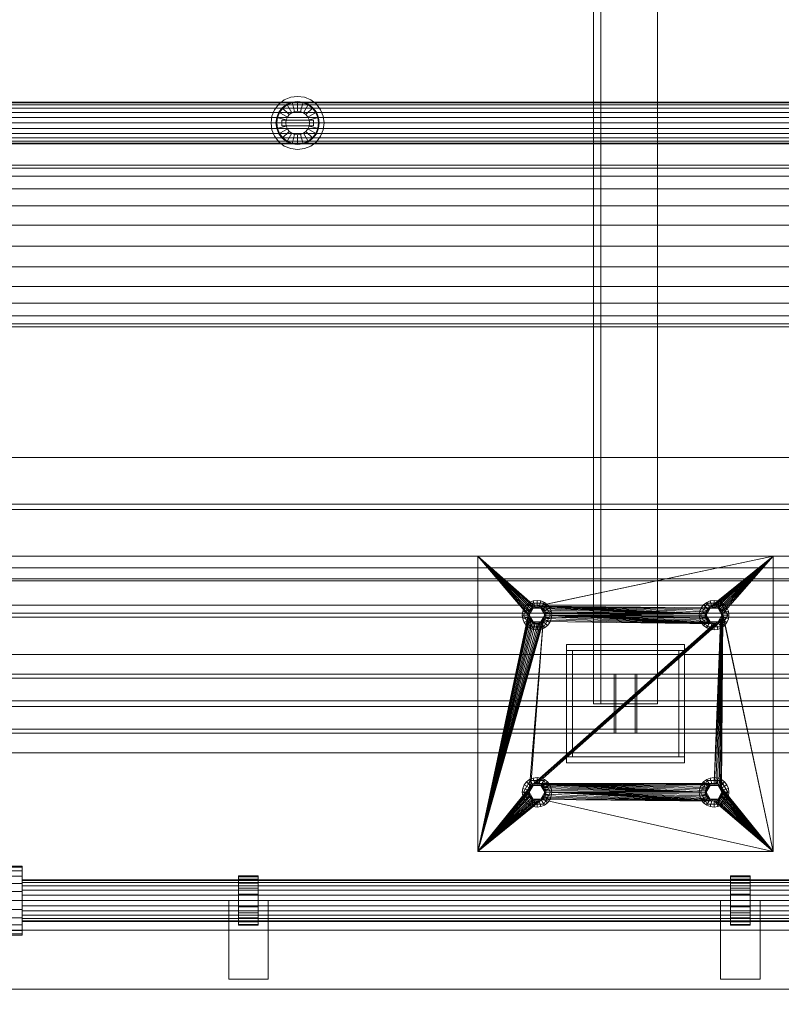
# Model space of a CAD drawing. Header units: millimetres. Extents: x -2233 to 61924, y -68080 to 6847.
# Tile 465 of 656: x 13326 to 14100, y -19055 to -18055. Entities that reach past the tile are written whole.
import ezdxf

# ---------------------------------------------------------------- set-up
doc = ezdxf.new("R2010")
doc.units = ezdxf.units.MM
doc.layers.add('COTAS_O', color=1, linetype='Continuous', lineweight=0)
doc.layers.add('superior_mezcladora', color=7, linetype='Continuous', lineweight=0)
doc.dimstyles.new('R19_100', dxfattribs={"dimtxt": 250, "dimasz": 150, "dimexe": 150, "dimexo": 80, "dimgap": 100, "dimtad": 1, "dimtih": 1, "dimtoh": 1, "dimdsep": 46, "dimcen": 0.09, "dimadec": 0, "dimazin": 0, "dimtfac": 1, "dimtdec": 4, "dimtofl": 0, "dimtmove": 0, "dimatfit": 3, "dimfxl": 1, "dimtolj": 1, "dimtzin": 0, "dimarcsym": 0})

# ---------------------------------------------------------------- blocks, each defined once
blk = doc.blocks.new('DIM_R27_40')
at = {"layer": 'COTAS_O'}
for p, q in [((9808.4, -18650), (9808.4, -19550)), ((16008.4, -18650), (16008.4, -19550)), ((9808.4, -19550), (9958.4, -19505)), ((16008.4, -19550), (15858.4, -19505)), ((9808.4, -19550), (16008.4, -19550)), ((9808.4, -19550), (9958.4, -19595)), ((16008.4, -19550), (15858.4, -19595))]:
    blk.add_line(p, q, dxfattribs=at)
blk.add_text('6200 O', height=250, dxfattribs=at).set_placement((12908.4, -19450))

msp = doc.modelspace()

# ---------------------------------------------------------------- linework, layer by layer
at = {"layer": 'superior_mezcladora'}
for p, q in [((13909.215, -17250), (13909.215, -18750)), ((13916.715, -18750), (13916.715, -17250)), ((13974.215, -18750), (13974.215, -17250)), ((13594.881, -18136.617), (13601.393, -18133.92)), ((13601.393, -18133.92), (13608.381, -18133)), ((13608.381, -18133), (13615.37, -18133.92)), ((13615.37, -18133.92), (13621.881, -18136.617)), ((11658.381, -18138.8), (14708.381, -18138.8)), ((11658.381, -18139.522), (14708.381, -18139.522)), ((11658.381, -18141.64), (14708.381, -18141.64)), ((11658.381, -18145.009), (14708.381, -18145.009)), ((13584.999, -18146.5), (13589.29, -18140.908)), ((13589.29, -18140.908), (13594.881, -18136.617)), ((13592.825, -18144.444), (13589.329, -18149)), ((13593.391, -18145.009), (13590.022, -18149.4)), ((13597.381, -18140.947), (13592.825, -18144.444)), ((13599.896, -18151.515), (13592.825, -18144.444)), ((13597.781, -18141.64), (13593.391, -18145.009)), ((13602.687, -18138.75), (13597.381, -18140.947)), ((13602.381, -18149.608), (13597.381, -18140.947)), ((13602.895, -18139.522), (13597.781, -18141.64)), ((13608.381, -18138), (13602.687, -18138.75)), ((13605.276, -18148.409), (13602.687, -18138.75)), ((13608.381, -18138.8), (13602.895, -18139.522)), ((13614.076, -18138.75), (13608.381, -18138)), ((13608.381, -18148), (13608.381, -18138)), ((13613.868, -18139.522), (13608.381, -18138.8)), ((13611.487, -18148.409), (13614.076, -18138.75)), ((13618.981, -18141.64), (13613.868, -18139.522)), ((13619.381, -18140.947), (13614.076, -18138.75)), ((13614.381, -18149.608), (13619.381, -18140.947)), ((13616.867, -18151.515), (13623.938, -18144.444)), ((13623.372, -18145.009), (13618.981, -18141.64)), ((13623.938, -18144.444), (13619.381, -18140.947)), ((13621.881, -18136.617), (13627.473, -18140.908)), ((13626.741, -18149.4), (13623.372, -18145.009)), ((13627.434, -18149), (13623.938, -18144.444)), ((13627.473, -18140.908), (13631.764, -18146.5)), ((11658.381, -18149.4), (14708.381, -18149.4)), ((11658.381, -18154.513), (14708.381, -18154.513)), ((13581.381, -18160), (13582.301, -18153.012)), ((13582.301, -18153.012), (13584.999, -18146.5)), ((13587.131, -18154.306), (13586.381, -18160)), ((13589.329, -18149), (13587.131, -18154.306)), ((13596.79, -18156.894), (13587.131, -18154.306)), ((13587.904, -18154.513), (13587.181, -18160)), ((13590.022, -18149.4), (13587.904, -18154.513)), ((13597.989, -18154), (13589.329, -18149)), ((13596.79, -18156.894), (13597.989, -18154)), ((13597.989, -18154), (13599.896, -18151.515)), ((13599.896, -18151.515), (13602.381, -18149.608)), ((13602.381, -18149.608), (13605.276, -18148.409)), ((13605.276, -18148.409), (13608.381, -18148)), ((13608.381, -18148), (13611.487, -18148.409)), ((13611.487, -18148.409), (13614.381, -18149.608)), ((13614.381, -18149.608), (13616.867, -18151.515)), ((13616.867, -18151.515), (13618.774, -18154)), ((13618.774, -18154), (13627.434, -18149)), ((13618.774, -18154), (13619.973, -18156.894)), ((13619.973, -18156.894), (13629.632, -18154.306)), ((13628.859, -18154.513), (13626.741, -18149.4)), ((13629.632, -18154.306), (13627.434, -18149)), ((13629.581, -18160), (13628.859, -18154.513)), ((13630.381, -18160), (13629.632, -18154.306)), ((13631.764, -18146.5), (13634.461, -18153.012)), ((13634.461, -18153.012), (13635.381, -18160)), ((11658.381, -18160), (14708.381, -18160)), ((11658.381, -18165.487), (14708.381, -18165.487)), ((13582.301, -18166.988), (13581.381, -18160)), ((13586.381, -18160), (13587.131, -18165.694)), ((13586.381, -18160), (13596.381, -18160)), ((13596.79, -18163.106), (13587.131, -18165.694)), ((13587.131, -18165.694), (13589.329, -18171)), ((13587.181, -18160), (13587.904, -18165.487)), ((13587.904, -18165.487), (13590.022, -18170.6)), ((13597.989, -18166), (13589.329, -18171)), ((13592.381, -18163), (13592.381, -18157)), ((13592.381, -18157), (13624.381, -18157)), ((13624.381, -18163), (13592.381, -18163)), ((13596.381, -18160), (13596.79, -18156.894)), ((13596.79, -18163.106), (13596.381, -18160)), ((13597.989, -18166), (13596.79, -18163.106)), ((13599.896, -18168.485), (13597.989, -18166)), ((13618.774, -18166), (13616.867, -18168.485)), ((13619.973, -18163.106), (13618.774, -18166)), ((13618.774, -18166), (13627.434, -18171)), ((13619.973, -18156.894), (13620.381, -18160)), ((13620.381, -18160), (13619.973, -18163.106)), ((13619.973, -18163.106), (13629.632, -18165.694)), ((13620.381, -18160), (13630.381, -18160)), ((13624.381, -18157), (13624.381, -18163)), ((13626.741, -18170.6), (13628.859, -18165.487)), ((13627.434, -18171), (13629.632, -18165.694)), ((13628.859, -18165.487), (13629.581, -18160)), ((13629.632, -18165.694), (13630.381, -18160)), ((13635.381, -18160), (13634.461, -18166.988)), ((11658.381, -18170.6), (14708.381, -18170.6)), ((11658.381, -18174.991), (14708.381, -18174.991)), ((13584.999, -18173.5), (13582.301, -18166.988)), ((13589.29, -18179.092), (13584.999, -18173.5)), ((13589.329, -18171), (13592.825, -18175.556)), ((13590.022, -18170.6), (13593.391, -18174.991)), ((13599.896, -18168.485), (13592.825, -18175.556)), ((13592.825, -18175.556), (13597.381, -18179.053)), ((13593.391, -18174.991), (13597.781, -18178.36)), ((13602.381, -18170.392), (13597.381, -18179.053)), ((13602.381, -18170.392), (13599.896, -18168.485)), ((13605.276, -18171.591), (13602.381, -18170.392)), ((13605.276, -18171.591), (13602.687, -18181.25)), ((13608.381, -18172), (13605.276, -18171.591)), ((13611.487, -18171.591), (13608.381, -18172)), ((13608.381, -18172), (13608.381, -18182)), ((13614.381, -18170.392), (13611.487, -18171.591)), ((13611.487, -18171.591), (13614.076, -18181.25)), ((13616.867, -18168.485), (13614.381, -18170.392)), ((13614.381, -18170.392), (13619.381, -18179.053)), ((13616.867, -18168.485), (13623.938, -18175.556)), ((13618.981, -18178.36), (13623.372, -18174.991)), ((13619.381, -18179.053), (13623.938, -18175.556)), ((13623.372, -18174.991), (13626.741, -18170.6)), ((13623.938, -18175.556), (13627.434, -18171)), ((13631.764, -18173.5), (13627.473, -18179.092)), ((13634.461, -18166.988), (13631.764, -18173.5)), ((11658.381, -18178.36), (14708.381, -18178.36)), ((11658.381, -18180.478), (14708.381, -18180.478)), ((14708.381, -18181.2), (11658.381, -18181.2)), ((13594.881, -18183.383), (13589.29, -18179.092)), ((13601.393, -18186.08), (13594.881, -18183.383)), ((13597.381, -18179.053), (13602.687, -18181.25)), ((13597.781, -18178.36), (13602.895, -18180.478)), ((13608.381, -18187), (13601.393, -18186.08)), ((13602.687, -18181.25), (13608.381, -18182)), ((13602.895, -18180.478), (13608.381, -18181.2)), ((13608.381, -18181.2), (13613.868, -18180.478)), ((13608.381, -18182), (13614.076, -18181.25)), ((13615.37, -18186.08), (13608.381, -18187)), ((13613.868, -18180.478), (13618.981, -18178.36)), ((13614.076, -18181.25), (13619.381, -18179.053)), ((13621.881, -18183.383), (13615.37, -18186.08)), ((13627.473, -18179.092), (13621.881, -18183.383)), ((16168.381, -18203), (9648.381, -18203)), ((9648.381, -18205.794), (16168.381, -18205.794)), ((9648.381, -18213.986), (16168.381, -18213.986)), ((9648.381, -18227.017), (16168.381, -18227.017)), ((9648.381, -18244), (16168.381, -18244)), ((9648.381, -18263.777), (16168.381, -18263.777)), ((9648.381, -18285), (16168.381, -18285)), ((9648.381, -18306.223), (16168.381, -18306.223)), ((9648.381, -18326), (16168.381, -18326)), ((9648.381, -18342.983), (16168.381, -18342.983)), ((9648.381, -18356.014), (16168.381, -18356.014)), ((9648.381, -18364.206), (16168.381, -18364.206)), ((9648.381, -18367), (16168.381, -18367)), ((9733.381, -18500), (16053.381, -18500)), ((9733.381, -18547.2), (16053.381, -18547.2)), ((16053.381, -18552.8), (9733.381, -18552.8)), ((16053.381, -18600), (9733.381, -18600)), ((13791.715, -18900), (13791.715, -18600)), ((13791.715, -18600), (13842.715, -18660)), ((13791.715, -18600), (13842.888, -18658.244)), ((13791.715, -18600), (13843.4, -18656.556)), ((13791.715, -18600), (13844.232, -18655)), ((13791.715, -18600), (13845.351, -18653.636)), ((13791.715, -18600), (13846.715, -18652.517)), ((13791.715, -18600), (13848.271, -18651.685)), ((13791.715, -18600), (13849.959, -18651.173)), ((13791.715, -18600), (14091.715, -18600)), ((14091.715, -18600), (13849.959, -18651.173)), ((14091.715, -18600), (13851.715, -18651)), ((14091.715, -18600), (14026.715, -18652.517)), ((14091.715, -18600), (14028.271, -18651.685)), ((14091.715, -18600), (14029.959, -18651.173)), ((14091.715, -18600), (14031.715, -18651)), ((14091.715, -18600), (14033.471, -18651.173)), ((14091.715, -18600), (14035.159, -18651.685)), ((14091.715, -18600), (14036.715, -18652.517)), ((14091.715, -18600), (14038.079, -18653.636)), ((14091.715, -18600), (14039.198, -18655)), ((14091.715, -18600), (14040.03, -18656.556)), ((14091.715, -18600), (14040.542, -18658.244)), ((14091.715, -18600), (14091.715, -18900)), ((9808.381, -18612), (16008.381, -18612)), ((9808.381, -18623), (16008.381, -18623)), ((9808.381, -18625), (16008.381, -18625)), ((15408.381, -18625), (9833.381, -18625)), ((13847.833, -18645.511), (13844.215, -18647.01)), ((13851.715, -18645), (13847.833, -18645.511)), ((13849.385, -18651.307), (13847.833, -18645.511)), ((13855.597, -18645.511), (13851.715, -18645)), ((13851.715, -18651), (13851.715, -18645)), ((13854.044, -18651.307), (13855.597, -18645.511)), ((13859.215, -18647.01), (13855.597, -18645.511)), ((14027.833, -18645.511), (14024.215, -18647.01)), ((14031.715, -18645), (14027.833, -18645.511)), ((14029.385, -18651.307), (14027.833, -18645.511)), ((14035.597, -18645.511), (14031.715, -18645)), ((14031.715, -18651), (14031.715, -18645)), ((14034.044, -18651.307), (14035.597, -18645.511)), ((14039.215, -18647.01), (14035.597, -18645.511)), ((16008.381, -18650), (9808.381, -18650)), ((13837.226, -18656.118), (13836.715, -18660)), ((13838.724, -18652.5), (13837.226, -18656.118)), ((13843.021, -18657.671), (13837.226, -18656.118)), ((13844.79, -18648.006), (13837.865, -18660)), ((13841.108, -18649.393), (13838.724, -18652.5)), ((13843.921, -18655.5), (13838.724, -18652.5)), ((13844.215, -18647.01), (13841.108, -18649.393)), ((13845.351, -18653.636), (13841.108, -18649.393)), ((13843.021, -18657.671), (13843.921, -18655.5)), ((13844.232, -18655), (13843.4, -18656.556)), ((13843.715, -18660), (13847.715, -18653.072)), ((13843.921, -18655.5), (13845.351, -18653.636)), ((13843.987, -18657.929), (13844.787, -18656)), ((13847.215, -18652.206), (13844.215, -18647.01)), ((13845.351, -18653.636), (13844.232, -18655)), ((13844.787, -18656), (13846.058, -18654.343)), ((13858.64, -18648.006), (13844.79, -18648.006)), ((13847.715, -18653.072), (13844.79, -18648.006)), ((13845.351, -18653.636), (13847.215, -18652.206)), ((13846.715, -18652.517), (13845.351, -18653.636)), ((13846.058, -18654.343), (13847.715, -18653.072)), ((13848.271, -18651.685), (13846.715, -18652.517)), ((13847.215, -18652.206), (13849.385, -18651.307)), ((13847.715, -18653.072), (13849.644, -18652.273)), ((13847.715, -18653.072), (13855.715, -18653.072)), ((13849.959, -18651.173), (13848.271, -18651.685)), ((13849.385, -18651.307), (13851.715, -18651)), ((13849.644, -18652.273), (13851.715, -18652)), ((13851.715, -18651), (13849.959, -18651.173)), ((13853.471, -18651.173), (13851.715, -18651)), ((13851.715, -18651), (14022.888, -18658.244)), ((13851.715, -18651), (14023.4, -18656.556)), ((13851.715, -18651), (14024.232, -18655)), ((13851.715, -18651), (14025.351, -18653.636)), ((13851.715, -18651), (14026.715, -18652.517)), ((13851.715, -18651), (13854.044, -18651.307)), ((13851.715, -18652), (13853.785, -18652.273)), ((13855.159, -18651.685), (13853.471, -18651.173)), ((13853.471, -18651.173), (14022.888, -18658.244)), ((13853.785, -18652.273), (13855.715, -18653.072)), ((13854.044, -18651.307), (13856.215, -18652.206)), ((13856.715, -18652.517), (13855.159, -18651.685)), ((13855.159, -18651.685), (14022.888, -18658.244)), ((13855.715, -18653.072), (13858.64, -18648.006)), ((13855.715, -18653.072), (13857.372, -18654.343)), ((13855.715, -18653.072), (13859.715, -18660)), ((13856.215, -18652.206), (13859.215, -18647.01)), ((13856.215, -18652.206), (13858.079, -18653.636)), ((13858.079, -18653.636), (13856.715, -18652.517)), ((13856.715, -18652.517), (14022.888, -18658.244)), ((13857.372, -18654.343), (13858.643, -18656)), ((13858.079, -18653.636), (13862.321, -18649.393)), ((13859.198, -18655), (13858.079, -18653.636)), ((13858.079, -18653.636), (14022.888, -18658.244)), ((13858.079, -18653.636), (13859.509, -18655.5)), ((13865.565, -18660), (13858.64, -18648.006)), ((13858.643, -18656), (13859.442, -18657.929)), ((13860.03, -18656.556), (13859.198, -18655)), ((13859.198, -18655), (14022.888, -18658.244)), ((13862.321, -18649.393), (13859.215, -18647.01)), ((13859.509, -18655.5), (13864.705, -18652.5)), ((13859.509, -18655.5), (13860.408, -18657.671)), ((13860.408, -18657.671), (13866.204, -18656.118)), ((13864.705, -18652.5), (13862.321, -18649.393)), ((13866.204, -18656.118), (13864.705, -18652.5)), ((13866.715, -18660), (13866.204, -18656.118)), ((14017.226, -18656.118), (14016.715, -18660)), ((14018.724, -18652.5), (14017.226, -18656.118)), ((14023.021, -18657.671), (14017.226, -18656.118)), ((14024.79, -18648.006), (14017.865, -18660)), ((14021.108, -18649.393), (14018.724, -18652.5)), ((14023.921, -18655.5), (14018.724, -18652.5)), ((14024.215, -18647.01), (14021.108, -18649.393)), ((14025.351, -18653.636), (14021.108, -18649.393)), ((14023.021, -18657.671), (14023.921, -18655.5)), ((14024.232, -18655), (14023.4, -18656.556)), ((14023.715, -18660), (14027.715, -18653.072)), ((14023.921, -18655.5), (14025.351, -18653.636)), ((14023.987, -18657.929), (14024.787, -18656)), ((14027.215, -18652.206), (14024.215, -18647.01)), ((14025.351, -18653.636), (14024.232, -18655)), ((14024.787, -18656), (14026.058, -18654.343)), ((14038.64, -18648.006), (14024.79, -18648.006)), ((14027.715, -18653.072), (14024.79, -18648.006)), ((14025.351, -18653.636), (14027.215, -18652.206)), ((14026.715, -18652.517), (14025.351, -18653.636)), ((14026.058, -18654.343), (14027.715, -18653.072)), ((14028.271, -18651.685), (14026.715, -18652.517)), ((14027.215, -18652.206), (14029.385, -18651.307)), ((14027.715, -18653.072), (14029.644, -18652.273)), ((14027.715, -18653.072), (14035.715, -18653.072)), ((14029.959, -18651.173), (14028.271, -18651.685)), ((14029.385, -18651.307), (14031.715, -18651)), ((14029.644, -18652.273), (14031.715, -18652)), ((14031.715, -18651), (14029.959, -18651.173)), ((14033.471, -18651.173), (14031.715, -18651)), ((14031.715, -18651), (14034.044, -18651.307)), ((14031.715, -18652), (14033.785, -18652.273)), ((14035.159, -18651.685), (14033.471, -18651.173)), ((14033.785, -18652.273), (14035.715, -18653.072)), ((14034.044, -18651.307), (14036.215, -18652.206)), ((14036.715, -18652.517), (14035.159, -18651.685)), ((14035.715, -18653.072), (14038.64, -18648.006)), ((14035.715, -18653.072), (14037.372, -18654.343)), ((14035.715, -18653.072), (14039.715, -18660)), ((14036.215, -18652.206), (14039.215, -18647.01)), ((14036.215, -18652.206), (14038.079, -18653.636)), ((14038.079, -18653.636), (14036.715, -18652.517)), ((14037.372, -18654.343), (14038.643, -18656)), ((14038.079, -18653.636), (14042.321, -18649.393)), ((14039.198, -18655), (14038.079, -18653.636)), ((14038.079, -18653.636), (14039.509, -18655.5)), ((14045.565, -18660), (14038.64, -18648.006)), ((14038.643, -18656), (14039.442, -18657.929)), ((14040.03, -18656.556), (14039.198, -18655)), ((14042.321, -18649.393), (14039.215, -18647.01)), ((14039.509, -18655.5), (14044.705, -18652.5)), ((14039.509, -18655.5), (14040.408, -18657.671)), ((14040.408, -18657.671), (14046.204, -18656.118)), ((14044.705, -18652.5), (14042.321, -18649.393)), ((14046.204, -18656.118), (14044.705, -18652.5)), ((14046.715, -18660), (14046.204, -18656.118)), ((16008.381, -18658), (9808.381, -18658)), ((16008.381, -18662), (9808.381, -18662)), ((13791.715, -18900), (13842.715, -18660)), ((13842.888, -18661.756), (13791.715, -18900)), ((13843.4, -18663.444), (13791.715, -18900)), ((13844.232, -18665), (13791.715, -18900)), ((13845.351, -18666.364), (13791.715, -18900)), ((13858.079, -18666.364), (13791.715, -18900)), ((13842.715, -18660), (13836.715, -18660)), ((13836.715, -18660), (13837.226, -18663.882)), ((13843.021, -18662.329), (13837.226, -18663.882)), ((13837.226, -18663.882), (13838.724, -18667.5)), ((13843.715, -18660), (13837.865, -18660)), ((13837.865, -18660), (13844.79, -18671.994)), ((13843.921, -18664.5), (13838.724, -18667.5)), ((13845.351, -18666.364), (13841.108, -18670.607)), ((13842.715, -18660), (13843.021, -18657.671)), ((13842.888, -18658.244), (13842.715, -18660)), ((13842.715, -18660), (13842.888, -18661.756)), ((13843.021, -18662.329), (13842.715, -18660)), ((13843.4, -18656.556), (13842.888, -18658.244)), ((13842.888, -18661.756), (13843.4, -18663.444)), ((13843.921, -18664.5), (13843.021, -18662.329)), ((13843.4, -18663.444), (13844.232, -18665)), ((13843.715, -18660), (13843.987, -18657.929)), ((13843.987, -18662.071), (13843.715, -18660)), ((13847.715, -18666.928), (13843.715, -18660)), ((13845.351, -18666.364), (13843.921, -18664.5)), ((13844.787, -18664), (13843.987, -18662.071)), ((13844.232, -18665), (13845.351, -18666.364)), ((13858.079, -18666.364), (13844.232, -18835)), ((13846.058, -18665.657), (13844.787, -18664)), ((13845.351, -18666.364), (13846.715, -18667.483)), ((13858.079, -18666.364), (13845.351, -18833.636)), ((14038.079, -18666.364), (13845.351, -18833.636)), ((13847.215, -18667.794), (13845.351, -18666.364)), ((13847.715, -18666.928), (13846.058, -18665.657)), ((14038.079, -18666.364), (13846.715, -18832.517)), ((14038.079, -18666.364), (13848.271, -18831.685)), ((14038.079, -18666.364), (13849.959, -18831.173)), ((14038.079, -18666.364), (13851.715, -18831)), ((13859.715, -18660), (13855.715, -18666.928)), ((13857.372, -18665.657), (13855.715, -18666.928)), ((13858.079, -18666.364), (13856.215, -18667.794)), ((13856.715, -18667.483), (13858.079, -18666.364)), ((13858.643, -18664), (13857.372, -18665.657)), ((13859.509, -18664.5), (13858.079, -18666.364)), ((13858.079, -18666.364), (13859.198, -18665)), ((14031.715, -18669), (13858.079, -18666.364)), ((13858.079, -18666.364), (13862.321, -18670.607)), ((13858.64, -18671.994), (13865.565, -18660)), ((13859.442, -18662.071), (13858.643, -18664)), ((13859.198, -18665), (13860.03, -18663.444)), ((14031.715, -18669), (13859.198, -18665)), ((13859.442, -18657.929), (13859.715, -18660)), ((13859.715, -18660), (13859.442, -18662.071)), ((13860.408, -18662.329), (13859.509, -18664.5)), ((13859.509, -18664.5), (13864.705, -18667.5)), ((13865.565, -18660), (13859.715, -18660)), ((13860.542, -18658.244), (13860.03, -18656.556)), ((13860.03, -18656.556), (14022.888, -18658.244)), ((13860.03, -18663.444), (13860.542, -18661.756)), ((14031.715, -18669), (13860.03, -18663.444)), ((13860.408, -18657.671), (13860.715, -18660)), ((13860.715, -18660), (13860.408, -18662.329)), ((13860.408, -18662.329), (13866.204, -18663.882)), ((13860.715, -18660), (13860.542, -18658.244)), ((13860.542, -18658.244), (14022.888, -18658.244)), ((13860.542, -18661.756), (13860.715, -18660)), ((14031.715, -18669), (13860.542, -18661.756)), ((13860.715, -18660), (14022.888, -18658.244)), ((14022.715, -18660), (13860.715, -18660)), ((14022.888, -18661.756), (13860.715, -18660)), ((14023.4, -18663.444), (13860.715, -18660)), ((14024.232, -18665), (13860.715, -18660)), ((14025.351, -18666.364), (13860.715, -18660)), ((14026.715, -18667.483), (13860.715, -18660)), ((14028.271, -18668.315), (13860.715, -18660)), ((14029.959, -18668.827), (13860.715, -18660)), ((14031.715, -18669), (13860.715, -18660)), ((13866.715, -18660), (13860.715, -18660)), ((13864.705, -18667.5), (13866.204, -18663.882)), ((13866.204, -18663.882), (13866.715, -18660)), ((14022.715, -18660), (14016.715, -18660)), ((14016.715, -18660), (14017.226, -18663.882)), ((14023.021, -18662.329), (14017.226, -18663.882)), ((14017.226, -18663.882), (14018.724, -18667.5)), ((14023.715, -18660), (14017.865, -18660)), ((14017.865, -18660), (14024.79, -18671.994)), ((14023.921, -18664.5), (14018.724, -18667.5)), ((14025.351, -18666.364), (14021.108, -18670.607)), ((14022.715, -18660), (14023.021, -18657.671)), ((14022.888, -18658.244), (14022.715, -18660)), ((14022.715, -18660), (14022.888, -18661.756)), ((14023.021, -18662.329), (14022.715, -18660)), ((14023.4, -18656.556), (14022.888, -18658.244)), ((14022.888, -18661.756), (14023.4, -18663.444)), ((14023.921, -18664.5), (14023.021, -18662.329)), ((14023.4, -18663.444), (14024.232, -18665)), ((14023.715, -18660), (14023.987, -18657.929)), ((14023.987, -18662.071), (14023.715, -18660)), ((14027.715, -18666.928), (14023.715, -18660)), ((14025.351, -18666.364), (14023.921, -18664.5)), ((14024.787, -18664), (14023.987, -18662.071)), ((14024.232, -18665), (14025.351, -18666.364)), ((14026.058, -18665.657), (14024.787, -18664)), ((14025.351, -18666.364), (14026.715, -18667.483)), ((14027.215, -18667.794), (14025.351, -18666.364)), ((14027.715, -18666.928), (14026.058, -18665.657)), ((14040.715, -18660), (14031.715, -18831)), ((14040.542, -18661.756), (14031.715, -18831)), ((14040.03, -18663.444), (14031.715, -18831)), ((14039.198, -18665), (14031.715, -18831)), ((14038.079, -18666.364), (14031.715, -18831)), ((14040.715, -18660), (14033.471, -18831.173)), ((14035.159, -18831.685), (14040.715, -18660)), ((14039.715, -18660), (14035.715, -18666.928)), ((14037.372, -18665.657), (14035.715, -18666.928)), ((14038.079, -18666.364), (14036.215, -18667.794)), ((14036.715, -18832.517), (14040.715, -18660)), ((14036.715, -18667.483), (14038.079, -18666.364)), ((14038.643, -18664), (14037.372, -18665.657)), ((14038.079, -18833.636), (14040.715, -18660)), ((14039.509, -18664.5), (14038.079, -18666.364)), ((14038.079, -18666.364), (14039.198, -18665)), ((14038.079, -18666.364), (14042.321, -18670.607)), ((14038.64, -18671.994), (14045.565, -18660)), ((14039.442, -18662.071), (14038.643, -18664)), ((14039.198, -18835), (14040.715, -18660)), ((14039.198, -18665), (14040.03, -18663.444)), ((14039.442, -18657.929), (14039.715, -18660)), ((14039.715, -18660), (14039.442, -18662.071)), ((14040.408, -18662.329), (14039.509, -18664.5)), ((14039.509, -18664.5), (14044.705, -18667.5)), ((14045.565, -18660), (14039.715, -18660)), ((14040.542, -18658.244), (14040.03, -18656.556)), ((14040.03, -18663.444), (14040.542, -18661.756)), ((14040.408, -18657.671), (14040.715, -18660)), ((14040.715, -18660), (14040.408, -18662.329)), ((14040.408, -18662.329), (14046.204, -18663.882)), ((14091.715, -18900), (14040.542, -18658.244)), ((14040.715, -18660), (14040.542, -18658.244)), ((14040.542, -18661.756), (14040.715, -18660)), ((14091.715, -18900), (14040.715, -18660)), ((14046.715, -18660), (14040.715, -18660)), ((14044.705, -18667.5), (14046.204, -18663.882)), ((14046.204, -18663.882), (14046.715, -18660)), ((13846.715, -18667.483), (13791.715, -18900)), ((13856.715, -18667.483), (13791.715, -18900)), ((13848.271, -18668.315), (13791.715, -18900)), ((13855.159, -18668.315), (13791.715, -18900)), ((13849.959, -18668.827), (13791.715, -18900)), ((13853.471, -18668.827), (13791.715, -18900)), ((13851.715, -18669), (13791.715, -18900)), ((13838.724, -18667.5), (13841.108, -18670.607)), ((13841.108, -18670.607), (13844.215, -18672.99)), ((13847.215, -18667.794), (13844.215, -18672.99)), ((13844.215, -18672.99), (13847.833, -18674.489)), ((13847.715, -18666.928), (13844.79, -18671.994)), ((13844.79, -18671.994), (13858.64, -18671.994)), ((14036.715, -18667.483), (13845.351, -18833.636)), ((14035.159, -18668.315), (13845.351, -18833.636)), ((14033.471, -18668.827), (13845.351, -18833.636)), ((14031.715, -18669), (13845.351, -18833.636)), ((13846.715, -18667.483), (13848.271, -18668.315)), ((13849.385, -18668.693), (13847.215, -18667.794)), ((13849.644, -18667.727), (13847.715, -18666.928)), ((13855.715, -18666.928), (13847.715, -18666.928)), ((13849.385, -18668.693), (13847.833, -18674.489)), ((13847.833, -18674.489), (13851.715, -18675)), ((13848.271, -18668.315), (13849.959, -18668.827)), ((13851.715, -18669), (13849.385, -18668.693)), ((13851.715, -18668), (13849.644, -18667.727)), ((13849.959, -18668.827), (13851.715, -18669)), ((13853.785, -18667.727), (13851.715, -18668)), ((13854.044, -18668.693), (13851.715, -18669)), ((13851.715, -18669), (13853.471, -18668.827)), ((13851.715, -18669), (13851.715, -18675)), ((13851.715, -18675), (13855.597, -18674.489)), ((13853.471, -18668.827), (13855.159, -18668.315)), ((13855.715, -18666.928), (13853.785, -18667.727)), ((13856.215, -18667.794), (13854.044, -18668.693)), ((13854.044, -18668.693), (13855.597, -18674.489)), ((13855.159, -18668.315), (13856.715, -18667.483)), ((13855.597, -18674.489), (13859.215, -18672.99)), ((13855.715, -18666.928), (13858.64, -18671.994)), ((13856.215, -18667.794), (13859.215, -18672.99)), ((13859.215, -18672.99), (13862.321, -18670.607)), ((13862.321, -18670.607), (13864.705, -18667.5)), ((14018.724, -18667.5), (14021.108, -18670.607)), ((14021.108, -18670.607), (14024.215, -18672.99)), ((14027.215, -18667.794), (14024.215, -18672.99)), ((14024.215, -18672.99), (14027.833, -18674.489)), ((14027.715, -18666.928), (14024.79, -18671.994)), ((14024.79, -18671.994), (14038.64, -18671.994)), ((14026.715, -18667.483), (14028.271, -18668.315)), ((14029.385, -18668.693), (14027.215, -18667.794)), ((14029.644, -18667.727), (14027.715, -18666.928)), ((14035.715, -18666.928), (14027.715, -18666.928)), ((14029.385, -18668.693), (14027.833, -18674.489)), ((14027.833, -18674.489), (14031.715, -18675)), ((14028.271, -18668.315), (14029.959, -18668.827)), ((14031.715, -18669), (14029.385, -18668.693)), ((14031.715, -18668), (14029.644, -18667.727)), ((14029.959, -18668.827), (14031.715, -18669)), ((14033.785, -18667.727), (14031.715, -18668)), ((14034.044, -18668.693), (14031.715, -18669)), ((14031.715, -18669), (14033.471, -18668.827)), ((14031.715, -18669), (14031.715, -18675)), ((14031.715, -18675), (14035.597, -18674.489)), ((14033.471, -18668.827), (14035.159, -18668.315)), ((14035.715, -18666.928), (14033.785, -18667.727)), ((14036.215, -18667.794), (14034.044, -18668.693)), ((14034.044, -18668.693), (14035.597, -18674.489)), ((14035.159, -18668.315), (14036.715, -18667.483)), ((14035.597, -18674.489), (14039.215, -18672.99)), ((14035.715, -18666.928), (14038.64, -18671.994)), ((14036.215, -18667.794), (14039.215, -18672.99)), ((14039.215, -18672.99), (14042.321, -18670.607)), ((14042.321, -18670.607), (14044.705, -18667.5)), ((13881.715, -18696), (13881.715, -18690)), ((13881.715, -18690), (14001.715, -18690)), ((14001.715, -18696), (13881.715, -18696)), ((13881.715, -18804), (13881.715, -18696)), ((13881.715, -18696), (13887.715, -18696)), ((13887.715, -18696), (13887.715, -18804)), ((13995.715, -18804), (13995.715, -18696)), ((13995.715, -18696), (14001.715, -18696)), ((14001.715, -18690), (14001.715, -18696)), ((14001.715, -18696), (14001.715, -18804)), ((9808.381, -18700), (16008.381, -18700)), ((13930.304, -18720), (11863.637, -18720)), ((11865.158, -18720), (13931.825, -18720)), ((11865.158, -18724), (13931.825, -18724)), ((13951.605, -18720), (11884.938, -18720)), ((13951.605, -18724), (11884.938, -18724)), ((11886.459, -18720), (13953.126, -18720)), ((13930.304, -18780), (13930.304, -18720)), ((13930.304, -18720), (13931.825, -18720)), ((15996.97, -18720), (13930.304, -18720)), ((13931.825, -18720), (13931.825, -18780)), ((13931.825, -18724), (13931.825, -18720)), ((13931.825, -18720), (13951.605, -18720)), ((13931.825, -18720), (15998.492, -18720)), ((13951.605, -18724), (13931.825, -18724)), ((13931.825, -18724), (15998.492, -18724)), ((13951.605, -18780), (13951.605, -18720)), ((13951.605, -18720), (13953.126, -18720)), ((13951.605, -18720), (13951.605, -18724)), ((16018.271, -18720), (13951.605, -18720)), ((16018.271, -18724), (13951.605, -18724)), ((13953.126, -18720), (13953.126, -18780)), ((13953.126, -18720), (16019.793, -18720)), ((9808.381, -18747.2), (16008.381, -18747.2)), ((16008.381, -18752.8), (9808.381, -18752.8)), ((13909.215, -18750), (13974.215, -18750)), ((13909.215, -18750), (13916.715, -18750)), ((13931.825, -18776), (11865.158, -18776)), ((11884.938, -18776), (13951.605, -18776)), ((13931.825, -18780), (13931.825, -18776)), ((13931.825, -18776), (13951.605, -18776)), ((15998.492, -18776), (13931.825, -18776)), ((13951.605, -18776), (13951.605, -18780)), ((13951.605, -18776), (16018.271, -18776)), ((11863.637, -18780), (13930.304, -18780)), ((13931.825, -18780), (11865.158, -18780)), ((11884.938, -18780), (13951.605, -18780)), ((13953.126, -18780), (11886.459, -18780)), ((13931.825, -18780), (13930.304, -18780)), ((13930.304, -18780), (15996.97, -18780)), ((13951.605, -18780), (13931.825, -18780)), ((15998.492, -18780), (13931.825, -18780)), ((13953.126, -18780), (13951.605, -18780)), ((13951.605, -18780), (16018.271, -18780)), ((16019.793, -18780), (13953.126, -18780)), ((16008.381, -18800), (9808.381, -18800)), ((13881.715, -18810), (13881.715, -18804)), ((13881.715, -18804), (14001.715, -18804)), ((13887.715, -18804), (13881.715, -18804)), ((14001.715, -18804), (13995.715, -18804)), ((14001.715, -18804), (14001.715, -18810)), ((14001.715, -18810), (13881.715, -18810)), ((13847.833, -18825.511), (13844.215, -18827.01)), ((13851.715, -18825), (13847.833, -18825.511)), ((13849.385, -18831.307), (13847.833, -18825.511)), ((13855.597, -18825.511), (13851.715, -18825)), ((13851.715, -18831), (13851.715, -18825)), ((13854.044, -18831.307), (13855.597, -18825.511)), ((13859.215, -18827.01), (13855.597, -18825.511)), ((14027.833, -18825.511), (14024.215, -18827.01)), ((14031.715, -18825), (14027.833, -18825.511)), ((14029.385, -18831.307), (14027.833, -18825.511)), ((14035.597, -18825.511), (14031.715, -18825)), ((14031.715, -18831), (14031.715, -18825)), ((14034.044, -18831.307), (14035.597, -18825.511)), ((14039.215, -18827.01), (14035.597, -18825.511)), ((13791.715, -18900), (13844.232, -18835)), ((13791.715, -18900), (13843.4, -18836.556)), ((13837.226, -18836.118), (13836.715, -18840)), ((13838.724, -18832.5), (13837.226, -18836.118)), ((13843.021, -18837.671), (13837.226, -18836.118)), ((13844.79, -18828.006), (13837.865, -18840)), ((13841.108, -18829.393), (13838.724, -18832.5)), ((13843.921, -18835.5), (13838.724, -18832.5)), ((13844.215, -18827.01), (13841.108, -18829.393)), ((13845.351, -18833.636), (13841.108, -18829.393)), ((13843.4, -18836.556), (13842.888, -18838.244)), ((13843.021, -18837.671), (13843.921, -18835.5)), ((13844.232, -18835), (13843.4, -18836.556)), ((13843.715, -18840), (13847.715, -18833.072)), ((13843.921, -18835.5), (13845.351, -18833.636)), ((13843.987, -18837.929), (13844.787, -18836)), ((13847.215, -18832.206), (13844.215, -18827.01)), ((13845.351, -18833.636), (13844.232, -18835)), ((13844.787, -18836), (13846.058, -18834.343)), ((13858.64, -18828.006), (13844.79, -18828.006)), ((13847.715, -18833.072), (13844.79, -18828.006)), ((13845.351, -18833.636), (13847.215, -18832.206)), ((13846.715, -18832.517), (13845.351, -18833.636)), ((13846.058, -18834.343), (13847.715, -18833.072)), ((13848.271, -18831.685), (13846.715, -18832.517)), ((13847.215, -18832.206), (13849.385, -18831.307)), ((13847.715, -18833.072), (13849.644, -18832.273)), ((13847.715, -18833.072), (13855.715, -18833.072)), ((13849.959, -18831.173), (13848.271, -18831.685)), ((13849.385, -18831.307), (13851.715, -18831)), ((13849.644, -18832.273), (13851.715, -18832)), ((13851.715, -18831), (13849.959, -18831.173)), ((13853.471, -18831.173), (13851.715, -18831)), ((13851.715, -18831), (14022.715, -18840)), ((13851.715, -18831), (14022.888, -18838.244)), ((13851.715, -18831), (14023.4, -18836.556)), ((13851.715, -18831), (14024.232, -18835)), ((13851.715, -18831), (14025.351, -18833.636)), ((13851.715, -18831), (14026.715, -18832.517)), ((13851.715, -18831), (14028.271, -18831.685)), ((13851.715, -18831), (14029.959, -18831.173)), ((13851.715, -18831), (14031.715, -18831)), ((13851.715, -18831), (13854.044, -18831.307)), ((13851.715, -18832), (13853.785, -18832.273)), ((13855.159, -18831.685), (13853.471, -18831.173)), ((13853.471, -18831.173), (14022.715, -18840)), ((13853.785, -18832.273), (13855.715, -18833.072)), ((13854.044, -18831.307), (13856.215, -18832.206)), ((13856.715, -18832.517), (13855.159, -18831.685)), ((13855.159, -18831.685), (14022.715, -18840)), ((13855.715, -18833.072), (13858.64, -18828.006)), ((13855.715, -18833.072), (13857.372, -18834.343)), ((13855.715, -18833.072), (13859.715, -18840)), ((13856.215, -18832.206), (13859.215, -18827.01)), ((13856.215, -18832.206), (13858.079, -18833.636)), ((13858.079, -18833.636), (13856.715, -18832.517)), ((13856.715, -18832.517), (14022.715, -18840)), ((13857.372, -18834.343), (13858.643, -18836)), ((13858.079, -18833.636), (13862.321, -18829.393)), ((13859.198, -18835), (13858.079, -18833.636)), ((13858.079, -18833.636), (14022.715, -18840)), ((13858.079, -18833.636), (13859.509, -18835.5)), ((13865.565, -18840), (13858.64, -18828.006)), ((13858.643, -18836), (13859.442, -18837.929)), ((13860.03, -18836.556), (13859.198, -18835)), ((13859.198, -18835), (14022.715, -18840)), ((13862.321, -18829.393), (13859.215, -18827.01)), ((13859.509, -18835.5), (13864.705, -18832.5)), ((13859.509, -18835.5), (13860.408, -18837.671)), ((13860.542, -18838.244), (13860.03, -18836.556)), ((13860.03, -18836.556), (14022.715, -18840)), ((13860.408, -18837.671), (13866.204, -18836.118)), ((13864.705, -18832.5), (13862.321, -18829.393)), ((13866.204, -18836.118), (13864.705, -18832.5)), ((13866.715, -18840), (13866.204, -18836.118)), ((14017.226, -18836.118), (14016.715, -18840)), ((14018.724, -18832.5), (14017.226, -18836.118)), ((14023.021, -18837.671), (14017.226, -18836.118)), ((14024.79, -18828.006), (14017.865, -18840)), ((14021.108, -18829.393), (14018.724, -18832.5)), ((14023.921, -18835.5), (14018.724, -18832.5)), ((14024.215, -18827.01), (14021.108, -18829.393)), ((14025.351, -18833.636), (14021.108, -18829.393)), ((14023.4, -18836.556), (14022.888, -18838.244)), ((14023.021, -18837.671), (14023.921, -18835.5)), ((14024.232, -18835), (14023.4, -18836.556)), ((14023.715, -18840), (14027.715, -18833.072)), ((14023.921, -18835.5), (14025.351, -18833.636)), ((14023.987, -18837.929), (14024.787, -18836)), ((14027.215, -18832.206), (14024.215, -18827.01)), ((14025.351, -18833.636), (14024.232, -18835)), ((14024.787, -18836), (14026.058, -18834.343)), ((14038.64, -18828.006), (14024.79, -18828.006)), ((14027.715, -18833.072), (14024.79, -18828.006)), ((14025.351, -18833.636), (14027.215, -18832.206)), ((14026.715, -18832.517), (14025.351, -18833.636)), ((14026.058, -18834.343), (14027.715, -18833.072)), ((14028.271, -18831.685), (14026.715, -18832.517)), ((14027.215, -18832.206), (14029.385, -18831.307)), ((14027.715, -18833.072), (14029.644, -18832.273)), ((14027.715, -18833.072), (14035.715, -18833.072)), ((14029.959, -18831.173), (14028.271, -18831.685)), ((14029.385, -18831.307), (14031.715, -18831)), ((14029.644, -18832.273), (14031.715, -18832)), ((14031.715, -18831), (14029.959, -18831.173)), ((14033.471, -18831.173), (14031.715, -18831)), ((14031.715, -18831), (14034.044, -18831.307)), ((14031.715, -18832), (14033.785, -18832.273)), ((14035.159, -18831.685), (14033.471, -18831.173)), ((14033.785, -18832.273), (14035.715, -18833.072)), ((14034.044, -18831.307), (14036.215, -18832.206)), ((14036.715, -18832.517), (14035.159, -18831.685)), ((14035.715, -18833.072), (14038.64, -18828.006)), ((14035.715, -18833.072), (14037.372, -18834.343)), ((14035.715, -18833.072), (14039.715, -18840)), ((14036.215, -18832.206), (14039.215, -18827.01)), ((14036.215, -18832.206), (14038.079, -18833.636)), ((14038.079, -18833.636), (14036.715, -18832.517)), ((14037.372, -18834.343), (14038.643, -18836)), ((14038.079, -18833.636), (14042.321, -18829.393)), ((14039.198, -18835), (14038.079, -18833.636)), ((14038.079, -18833.636), (14039.509, -18835.5)), ((14045.565, -18840), (14038.64, -18828.006)), ((14038.643, -18836), (14039.442, -18837.929)), ((14040.03, -18836.556), (14039.198, -18835)), ((14039.198, -18835), (14091.715, -18900)), ((14042.321, -18829.393), (14039.215, -18827.01)), ((14039.509, -18835.5), (14044.705, -18832.5)), ((14039.509, -18835.5), (14040.408, -18837.671)), ((14040.542, -18838.244), (14040.03, -18836.556)), ((14040.03, -18836.556), (14091.715, -18900)), ((14040.408, -18837.671), (14046.204, -18836.118)), ((14044.705, -18832.5), (14042.321, -18829.393)), ((14046.204, -18836.118), (14044.705, -18832.5)), ((14046.715, -18840), (14046.204, -18836.118)), ((13791.715, -18900), (13842.888, -18838.244)), ((13842.715, -18840), (13791.715, -18900)), ((13842.888, -18841.756), (13791.715, -18900)), ((13843.4, -18843.444), (13791.715, -18900)), ((13844.232, -18845), (13791.715, -18900)), ((13845.351, -18846.364), (13791.715, -18900)), ((13842.715, -18840), (13836.715, -18840)), ((13836.715, -18840), (13837.226, -18843.882)), ((13843.021, -18842.329), (13837.226, -18843.882)), ((13837.226, -18843.882), (13838.724, -18847.5)), ((13843.715, -18840), (13837.865, -18840)), ((13837.865, -18840), (13844.79, -18851.994)), ((13843.921, -18844.5), (13838.724, -18847.5)), ((13845.351, -18846.364), (13841.108, -18850.607)), ((13842.715, -18840), (13843.021, -18837.671)), ((13842.888, -18838.244), (13842.715, -18840)), ((13842.715, -18840), (13842.888, -18841.756)), ((13843.021, -18842.329), (13842.715, -18840)), ((13842.888, -18841.756), (13843.4, -18843.444)), ((13843.921, -18844.5), (13843.021, -18842.329)), ((13843.4, -18843.444), (13844.232, -18845)), ((13843.715, -18840), (13843.987, -18837.929)), ((13843.987, -18842.071), (13843.715, -18840)), ((13847.715, -18846.928), (13843.715, -18840)), ((13845.351, -18846.364), (13843.921, -18844.5)), ((13844.787, -18844), (13843.987, -18842.071)), ((13844.232, -18845), (13845.351, -18846.364)), ((13846.058, -18845.657), (13844.787, -18844)), ((13845.351, -18846.364), (13846.715, -18847.483)), ((13847.215, -18847.794), (13845.351, -18846.364)), ((13847.715, -18846.928), (13846.058, -18845.657)), ((13859.715, -18840), (13855.715, -18846.928)), ((13857.372, -18845.657), (13855.715, -18846.928)), ((13858.079, -18846.364), (13856.215, -18847.794)), ((13856.715, -18847.483), (13858.079, -18846.364)), ((13858.643, -18844), (13857.372, -18845.657)), ((13859.509, -18844.5), (13858.079, -18846.364)), ((13858.079, -18846.364), (13859.198, -18845)), ((14031.715, -18849), (13858.079, -18846.364)), ((13858.079, -18846.364), (13862.321, -18850.607)), ((13858.64, -18851.994), (13865.565, -18840)), ((13859.442, -18842.071), (13858.643, -18844)), ((13859.198, -18845), (13860.03, -18843.444)), ((14031.715, -18849), (13859.198, -18845)), ((13859.442, -18837.929), (13859.715, -18840)), ((13859.715, -18840), (13859.442, -18842.071)), ((13860.408, -18842.329), (13859.509, -18844.5)), ((13859.509, -18844.5), (13864.705, -18847.5)), ((13865.565, -18840), (13859.715, -18840)), ((13860.03, -18843.444), (13860.542, -18841.756)), ((14031.715, -18849), (13860.03, -18843.444)), ((13860.408, -18837.671), (13860.715, -18840)), ((13860.715, -18840), (13860.408, -18842.329)), ((13860.408, -18842.329), (13866.204, -18843.882)), ((13860.715, -18840), (13860.542, -18838.244)), ((13860.542, -18838.244), (14022.715, -18840)), ((13860.542, -18841.756), (13860.715, -18840)), ((14031.715, -18849), (13860.542, -18841.756)), ((14022.715, -18840), (13860.715, -18840)), ((14022.888, -18841.756), (13860.715, -18840)), ((14023.4, -18843.444), (13860.715, -18840)), ((14024.232, -18845), (13860.715, -18840)), ((14025.351, -18846.364), (13860.715, -18840)), ((14026.715, -18847.483), (13860.715, -18840)), ((14028.271, -18848.315), (13860.715, -18840)), ((14029.959, -18848.827), (13860.715, -18840)), ((14031.715, -18849), (13860.715, -18840)), ((13866.715, -18840), (13860.715, -18840)), ((13864.705, -18847.5), (13866.204, -18843.882)), ((13866.204, -18843.882), (13866.715, -18840)), ((14022.715, -18840), (14016.715, -18840)), ((14016.715, -18840), (14017.226, -18843.882)), ((14023.021, -18842.329), (14017.226, -18843.882)), ((14017.226, -18843.882), (14018.724, -18847.5)), ((14023.715, -18840), (14017.865, -18840)), ((14017.865, -18840), (14024.79, -18851.994)), ((14023.921, -18844.5), (14018.724, -18847.5)), ((14025.351, -18846.364), (14021.108, -18850.607)), ((14022.715, -18840), (14023.021, -18837.671)), ((14022.888, -18838.244), (14022.715, -18840)), ((14022.715, -18840), (14022.888, -18841.756)), ((14023.021, -18842.329), (14022.715, -18840)), ((14022.888, -18841.756), (14023.4, -18843.444)), ((14023.921, -18844.5), (14023.021, -18842.329)), ((14023.4, -18843.444), (14024.232, -18845)), ((14023.715, -18840), (14023.987, -18837.929)), ((14023.987, -18842.071), (14023.715, -18840)), ((14027.715, -18846.928), (14023.715, -18840)), ((14025.351, -18846.364), (14023.921, -18844.5)), ((14024.787, -18844), (14023.987, -18842.071)), ((14024.232, -18845), (14025.351, -18846.364)), ((14026.058, -18845.657), (14024.787, -18844)), ((14025.351, -18846.364), (14026.715, -18847.483)), ((14027.215, -18847.794), (14025.351, -18846.364)), ((14027.715, -18846.928), (14026.058, -18845.657)), ((14039.715, -18840), (14035.715, -18846.928)), ((14037.372, -18845.657), (14035.715, -18846.928)), ((14038.079, -18846.364), (14036.215, -18847.794)), ((14036.715, -18847.483), (14038.079, -18846.364)), ((14038.643, -18844), (14037.372, -18845.657)), ((14039.509, -18844.5), (14038.079, -18846.364)), ((14038.079, -18846.364), (14039.198, -18845)), ((14038.079, -18846.364), (14091.715, -18900)), ((14038.079, -18846.364), (14042.321, -18850.607)), ((14038.64, -18851.994), (14045.565, -18840)), ((14039.442, -18842.071), (14038.643, -18844)), ((14039.198, -18845), (14040.03, -18843.444)), ((14039.198, -18845), (14091.715, -18900)), ((14039.442, -18837.929), (14039.715, -18840)), ((14039.715, -18840), (14039.442, -18842.071)), ((14040.408, -18842.329), (14039.509, -18844.5)), ((14039.509, -18844.5), (14044.705, -18847.5)), ((14045.565, -18840), (14039.715, -18840)), ((14040.03, -18843.444), (14040.542, -18841.756)), ((14040.03, -18843.444), (14091.715, -18900)), ((14040.408, -18837.671), (14040.715, -18840)), ((14040.715, -18840), (14040.408, -18842.329)), ((14040.408, -18842.329), (14046.204, -18843.882)), ((14040.715, -18840), (14040.542, -18838.244)), ((14040.542, -18838.244), (14091.715, -18900)), ((14040.542, -18841.756), (14040.715, -18840)), ((14040.542, -18841.756), (14091.715, -18900)), ((14040.715, -18840), (14091.715, -18900)), ((14046.715, -18840), (14040.715, -18840)), ((14044.705, -18847.5), (14046.204, -18843.882)), ((14046.204, -18843.882), (14046.715, -18840)), ((13846.715, -18847.483), (13791.715, -18900)), ((13856.715, -18847.483), (13791.715, -18900)), ((13848.271, -18848.315), (13791.715, -18900)), ((13855.159, -18848.315), (13791.715, -18900)), ((13849.959, -18848.827), (13791.715, -18900)), ((13853.471, -18848.827), (13791.715, -18900)), ((13851.715, -18849), (13791.715, -18900)), ((13838.724, -18847.5), (13841.108, -18850.607)), ((13841.108, -18850.607), (13844.215, -18852.99)), ((13847.215, -18847.794), (13844.215, -18852.99)), ((13844.215, -18852.99), (13847.833, -18854.489)), ((13847.715, -18846.928), (13844.79, -18851.994)), ((13844.79, -18851.994), (13858.64, -18851.994)), ((13846.715, -18847.483), (13848.271, -18848.315)), ((13849.385, -18848.693), (13847.215, -18847.794)), ((13849.644, -18847.727), (13847.715, -18846.928)), ((13855.715, -18846.928), (13847.715, -18846.928)), ((13849.385, -18848.693), (13847.833, -18854.489)), ((13847.833, -18854.489), (13851.715, -18855)), ((13848.271, -18848.315), (13849.959, -18848.827)), ((13851.715, -18849), (13849.385, -18848.693)), ((13851.715, -18848), (13849.644, -18847.727)), ((13849.959, -18848.827), (13851.715, -18849)), ((13853.785, -18847.727), (13851.715, -18848)), ((13854.044, -18848.693), (13851.715, -18849)), ((13851.715, -18849), (13853.471, -18848.827)), ((13851.715, -18849), (13851.715, -18855)), ((13851.715, -18855), (13855.597, -18854.489)), ((13853.471, -18848.827), (13855.159, -18848.315)), ((13855.715, -18846.928), (13853.785, -18847.727)), ((13856.215, -18847.794), (13854.044, -18848.693)), ((13854.044, -18848.693), (13855.597, -18854.489)), ((13855.159, -18848.315), (13856.715, -18847.483)), ((13855.597, -18854.489), (13859.215, -18852.99)), ((13855.715, -18846.928), (13858.64, -18851.994)), ((13856.215, -18847.794), (13859.215, -18852.99)), ((13856.715, -18847.483), (14091.715, -18900)), ((14031.715, -18849), (13856.715, -18847.483)), ((13859.215, -18852.99), (13862.321, -18850.607)), ((13862.321, -18850.607), (13864.705, -18847.5)), ((14018.724, -18847.5), (14021.108, -18850.607)), ((14021.108, -18850.607), (14024.215, -18852.99)), ((14027.215, -18847.794), (14024.215, -18852.99)), ((14024.215, -18852.99), (14027.833, -18854.489)), ((14027.715, -18846.928), (14024.79, -18851.994)), ((14024.79, -18851.994), (14038.64, -18851.994)), ((14026.715, -18847.483), (14028.271, -18848.315)), ((14029.385, -18848.693), (14027.215, -18847.794)), ((14029.644, -18847.727), (14027.715, -18846.928)), ((14035.715, -18846.928), (14027.715, -18846.928)), ((14029.385, -18848.693), (14027.833, -18854.489)), ((14027.833, -18854.489), (14031.715, -18855)), ((14028.271, -18848.315), (14029.959, -18848.827)), ((14031.715, -18849), (14029.385, -18848.693)), ((14031.715, -18848), (14029.644, -18847.727)), ((14029.959, -18848.827), (14031.715, -18849)), ((14033.785, -18847.727), (14031.715, -18848)), ((14034.044, -18848.693), (14031.715, -18849)), ((14031.715, -18849), (14033.471, -18848.827)), ((14031.715, -18849), (14091.715, -18900)), ((14031.715, -18849), (14031.715, -18855)), ((14031.715, -18855), (14035.597, -18854.489)), ((14033.471, -18848.827), (14035.159, -18848.315)), ((14033.471, -18848.827), (14091.715, -18900)), ((14035.715, -18846.928), (14033.785, -18847.727)), ((14036.215, -18847.794), (14034.044, -18848.693)), ((14034.044, -18848.693), (14035.597, -18854.489)), ((14035.159, -18848.315), (14036.715, -18847.483)), ((14035.159, -18848.315), (14091.715, -18900)), ((14035.597, -18854.489), (14039.215, -18852.99)), ((14035.715, -18846.928), (14038.64, -18851.994)), ((14036.215, -18847.794), (14039.215, -18852.99)), ((14036.715, -18847.483), (14091.715, -18900)), ((14039.215, -18852.99), (14042.321, -18850.607)), ((14042.321, -18850.607), (14044.705, -18847.5)), ((14091.715, -18900), (13791.715, -18900)), ((13208.381, -18915), (13328.381, -18915)), ((13208.381, -18916.193), (13328.381, -18916.193)), ((13328.381, -18916.193), (13328.381, -18915)), ((13328.381, -18919.689), (13328.381, -18916.193)), ((13208.381, -18919.689), (13328.381, -18919.689)), ((13208.381, -18925.251), (13328.381, -18925.251)), ((13328.381, -18925.251), (13328.381, -18919.689)), ((13328.381, -18932.5), (13328.381, -18925.251)), ((13548.381, -18925.852), (13548.381, -18925)), ((13548.381, -18925), (13568.381, -18925)), ((13548.381, -18928.349), (13548.381, -18925.852)), ((13548.381, -18925.852), (13568.381, -18925.852)), ((13568.381, -18925.852), (13568.381, -18925)), ((13568.381, -18928.349), (13568.381, -18925.852)), ((14048.381, -18925.852), (14048.381, -18925)), ((14048.381, -18925), (14068.381, -18925)), ((14048.381, -18928.349), (14048.381, -18925.852)), ((14048.381, -18925.852), (14068.381, -18925.852)), ((14068.381, -18925.852), (14068.381, -18925)), ((14068.381, -18928.349), (14068.381, -18925.852)), ((13208.381, -18932.5), (13328.381, -18932.5)), ((13328.381, -18929.522), (13328.381, -18928.8)), ((13328.381, -18928.8), (14108.381, -18928.8)), ((13328.381, -18931.64), (13328.381, -18929.522)), ((13328.381, -18929.522), (14108.381, -18929.522)), ((13328.381, -18935.009), (13328.381, -18931.64)), ((13328.381, -18931.64), (14108.381, -18931.64)), ((13328.381, -18940.941), (13328.381, -18932.5)), ((13328.381, -18939.4), (13328.381, -18935.009)), ((13328.381, -18935.009), (14108.381, -18935.009)), ((13548.381, -18932.322), (13548.381, -18928.349)), ((13548.381, -18928.349), (13568.381, -18928.349)), ((13548.381, -18937.5), (13548.381, -18932.322)), ((13548.381, -18932.322), (13568.381, -18932.322)), ((13568.381, -18932.322), (13568.381, -18928.349)), ((13568.381, -18937.5), (13568.381, -18932.322)), ((14048.381, -18932.322), (14048.381, -18928.349)), ((14048.381, -18928.349), (14068.381, -18928.349)), ((14048.381, -18937.5), (14048.381, -18932.322)), ((14048.381, -18932.322), (14068.381, -18932.322)), ((14068.381, -18932.322), (14068.381, -18928.349)), ((14068.381, -18937.5), (14068.381, -18932.322)), ((13208.381, -18940.941), (13328.381, -18940.941)), ((13328.381, -18944.513), (13328.381, -18939.4)), ((13328.381, -18939.4), (14108.381, -18939.4)), ((13328.381, -18950), (13328.381, -18940.941)), ((13328.381, -18950), (13328.381, -18944.513)), ((13328.381, -18944.513), (14108.381, -18944.513)), ((13548.381, -18943.53), (13548.381, -18937.5)), ((13548.381, -18937.5), (13568.381, -18937.5)), ((13548.381, -18950), (13548.381, -18943.53)), ((13548.381, -18943.53), (13568.381, -18943.53)), ((13568.381, -18943.53), (13568.381, -18937.5)), ((13568.381, -18950), (13568.381, -18943.53)), ((14048.381, -18943.53), (14048.381, -18937.5)), ((14048.381, -18937.5), (14068.381, -18937.5)), ((14048.381, -18950), (14048.381, -18943.53)), ((14048.381, -18943.53), (14068.381, -18943.53)), ((14068.381, -18943.53), (14068.381, -18937.5)), ((14068.381, -18950), (14068.381, -18943.53)), ((13208.381, -18950), (13328.381, -18950)), ((13328.381, -18955.487), (13328.381, -18950)), ((13328.381, -18950), (14108.381, -18950)), ((13328.381, -18959.059), (13328.381, -18950)), ((13328.381, -18960.6), (13328.381, -18955.487)), ((13328.381, -18955.487), (14108.381, -18955.487)), ((13538.381, -19030), (13538.381, -18950)), ((13538.381, -18950), (13578.381, -18950)), ((13548.381, -18956.47), (13548.381, -18950)), ((13548.381, -18950), (13568.381, -18950)), ((13548.381, -18962.5), (13548.381, -18956.47)), ((13548.381, -18956.47), (13568.381, -18956.47)), ((13568.381, -18956.47), (13568.381, -18950)), ((13568.381, -18962.5), (13568.381, -18956.47)), ((13578.381, -18950), (13578.381, -19030)), ((14038.381, -19030), (14038.381, -18950)), ((14038.381, -18950), (14078.381, -18950)), ((14048.381, -18956.47), (14048.381, -18950)), ((14048.381, -18950), (14068.381, -18950)), ((14048.381, -18962.5), (14048.381, -18956.47)), ((14048.381, -18956.47), (14068.381, -18956.47)), ((14068.381, -18956.47), (14068.381, -18950)), ((14068.381, -18962.5), (14068.381, -18956.47)), ((14078.381, -18950), (14078.381, -19030)), ((13208.381, -18959.059), (13328.381, -18959.059)), ((13328.381, -18967.5), (13328.381, -18959.059)), ((13328.381, -18964.991), (13328.381, -18960.6)), ((13328.381, -18960.6), (14108.381, -18960.6)), ((13328.381, -18968.36), (13328.381, -18964.991)), ((13328.381, -18964.991), (14108.381, -18964.991)), ((13548.381, -18967.678), (13548.381, -18962.5)), ((13548.381, -18962.5), (13568.381, -18962.5)), ((13568.381, -18967.678), (13568.381, -18962.5)), ((14048.381, -18967.678), (14048.381, -18962.5)), ((14048.381, -18962.5), (14068.381, -18962.5)), ((14068.381, -18967.678), (14068.381, -18962.5)), ((13208.381, -18967.5), (13328.381, -18967.5)), ((13208.381, -18974.749), (13328.381, -18974.749)), ((13328.381, -18974.749), (13328.381, -18967.5)), ((13328.381, -18970.478), (13328.381, -18968.36)), ((13328.381, -18968.36), (14108.381, -18968.36)), ((13328.381, -18970.478), (13328.381, -18971.2)), ((13328.381, -18970.478), (14108.381, -18970.478)), ((14108.381, -18971.2), (13328.381, -18971.2)), ((13328.381, -18980.311), (13328.381, -18974.749)), ((13548.381, -18971.651), (13548.381, -18967.678)), ((13548.381, -18967.678), (13568.381, -18967.678)), ((13548.381, -18974.148), (13548.381, -18971.651)), ((13548.381, -18971.651), (13568.381, -18971.651)), ((13548.381, -18974.148), (13548.381, -18975)), ((13548.381, -18974.148), (13568.381, -18974.148)), ((13568.381, -18975), (13548.381, -18975)), ((13568.381, -18971.651), (13568.381, -18967.678)), ((13568.381, -18974.148), (13568.381, -18971.651)), ((13568.381, -18975), (13568.381, -18974.148)), ((14048.381, -18971.651), (14048.381, -18967.678)), ((14048.381, -18967.678), (14068.381, -18967.678)), ((14048.381, -18974.148), (14048.381, -18971.651)), ((14048.381, -18971.651), (14068.381, -18971.651)), ((14048.381, -18974.148), (14048.381, -18975)), ((14048.381, -18974.148), (14068.381, -18974.148)), ((14068.381, -18975), (14048.381, -18975)), ((14068.381, -18971.651), (14068.381, -18967.678)), ((14068.381, -18974.148), (14068.381, -18971.651)), ((14068.381, -18975), (14068.381, -18974.148)), ((11728.381, -18980), (14688.381, -18980)), ((13208.381, -18980.311), (13328.381, -18980.311)), ((13208.381, -18983.807), (13328.381, -18983.807)), ((13328.381, -18985), (13208.381, -18985)), ((13328.381, -18983.807), (13328.381, -18980.311)), ((13328.381, -18985), (13328.381, -18983.807)), ((13578.381, -19030), (13538.381, -19030)), ((14078.381, -19030), (14038.381, -19030)), ((14688.381, -19040), (11728.381, -19040))]:
    msp.add_line(p, q, dxfattribs=at)

# ---------------------------------------------------------------- dimensions: what is measured, and where the dimension line sits
at = {"layer": 'COTAS_O'}
dim = msp.add_aligned_dim(p1=(9808.381, -18650), p2=(16008.381, -18650), distance=-900, text='<> O', dimstyle='R19_100', dxfattribs=at)
dim.commit()
dim.dimension.update_dxf_attribs({"geometry": 'DIM_R27_40', "text_midpoint": (12908.381, -19550)})

doc.saveas('drawing.dxf')
